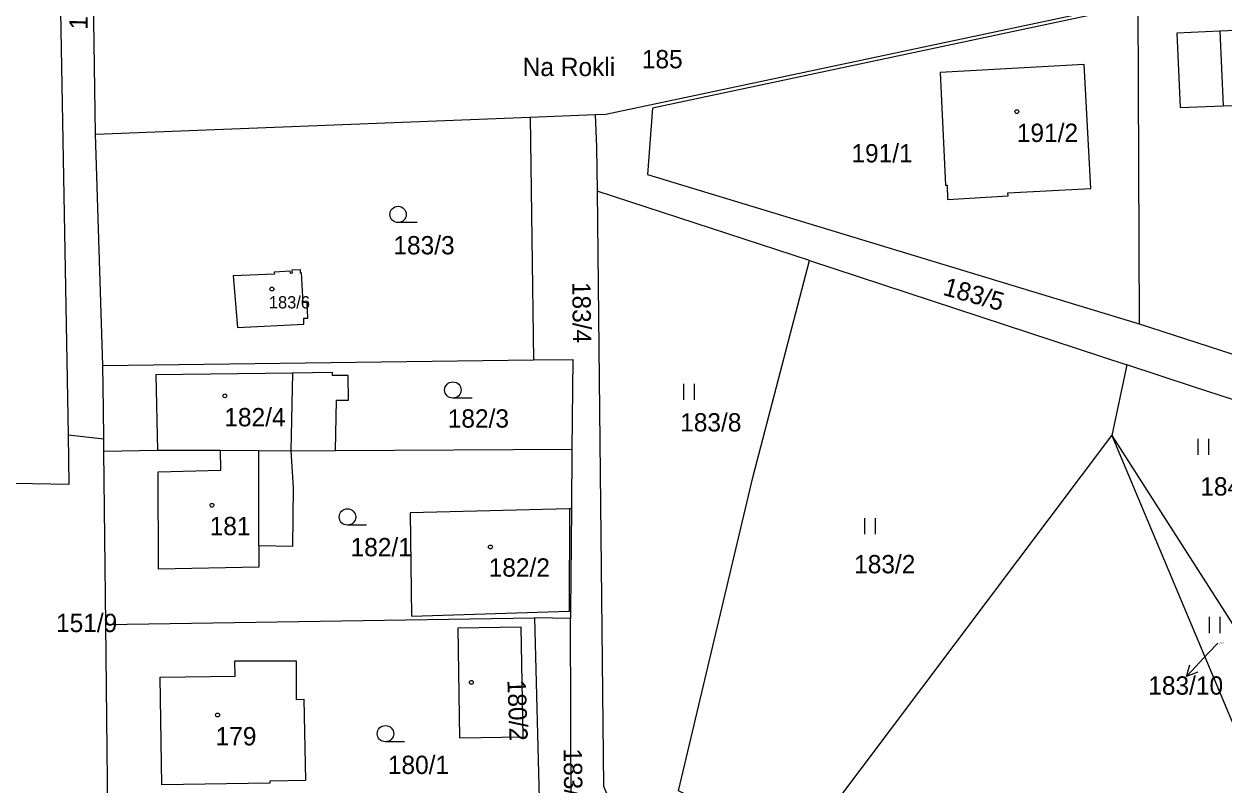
# Model space of a CAD drawing. Extents: x -737240 to -735272, y -1119606 to -1117878.
# Drawn here: x -736674.7 to -736563.2, y -1118999.5 to -1118928.8 of the extents above; entities that cross this region are included whole.
import ezdxf

# ---------------------------------------------------------------- set-up
doc = ezdxf.new("R2010")
doc.units = 0
for name, color, linetype in [('Level 1', 7, 'Continuous'), ('Level 15', 7, 'Continuous'), ('Level 16', 7, 'Continuous'), ('Level 18', 7, 'Continuous'), ('Level 19', 7, 'Continuous'), ('Level 25', 7, 'Continuous'), ('Level 4', 7, 'Continuous')]:
    doc.layers.add(name, color=color, linetype=linetype)

msp = doc.modelspace()

# ---------------------------------------------------------------- linework, layer by layer
at = {"layer": 'Level 1'}
for p, q in [((-736571.18, -1118927.06), (-736571.06, -1118956.63)), ((-736668.02, -1118939.02), (-736627.63, -1118937.44)), ((-736627.63, -1118937.44), (-736621.6, -1118937.2)), ((-736627.63, -1118937.44), (-736627.33, -1118959.99)), ((-736667.33, -1118960.51), (-736668.02, -1118939.02)), ((-736601.7, -1118950.75), (-736621.43, -1118944.32)), ((-736601.7, -1118950.75), (-736572.21, -1118960.45)), ((-736667.33, -1118960.51), (-736627.33, -1118959.99)), ((-736572.21, -1118960.45), (-736573.61, -1118967.02)), ((-736670.56, -1118966.94), (-736667.25, -1118967.32)), ((-736667.24, -1118968.46), (-736667.25, -1118967.32)), ((-736602.59, -1119005.55), (-736573.61, -1118967.02)), ((-736573.61, -1118967.02), (-736561.88, -1118994.94)), ((-736573.61, -1118967.02), (-736561.37, -1118986.11)), ((-736667.24, -1118968.46), (-736662.26, -1118968.37)), ((-736667.07, -1118984.56), (-736667.24, -1118968.46)), ((-736662.26, -1118968.37), (-736656.41, -1118968.38)), ((-736656.41, -1118968.38), (-736652.86, -1118968.42)), ((-736652.86, -1118968.42), (-736649.86, -1118968.45)), ((-736649.86, -1118968.45), (-736645.73, -1118968.42)), ((-736645.73, -1118968.42), (-736623.76, -1118968.29)), ((-736623.76, -1118968.29), (-736623.81, -1118973.83)), ((-736623.81, -1118973.83), (-736624, -1118973.83)), ((-736623.81, -1118973.83), (-736623.88, -1118983.31)), ((-736624.02, -1118983.32), (-736623.88, -1118983.31)), ((-736623.88, -1118983.31), (-736623.89, -1118984)), ((-736667.07, -1118984.56), (-736627.25, -1118983.94)), ((-736666.85, -1119004.46), (-736667.07, -1118984.56)), ((-736627.25, -1118983.94), (-736626.6, -1119007.82)), ((-736623.89, -1118984), (-736627.25, -1118983.94)), ((-736623.83, -1119008.08), (-736623.89, -1118984))]:
    msp.add_line(p, q, dxfattribs=at)
for points in [[(-736668.49, -1118901.83), (-736671.77, -1118899.95), (-736671.76, -1118900.28), (-736670.56, -1118966.94)], [(-736668.02, -1118939.02), (-736668.25, -1118924.29), (-736668.49, -1118901.83)], [(-736621.6, -1118937.2), (-736620.6, -1118937.16), (-736571.18, -1118926.71)], [(-736571.18, -1118927.06), (-736616.26, -1118936.61), (-736616.75, -1118942.77), (-736571.06, -1118956.63)], [(-736552.28, -1118929), (-736563.58, -1118929.47)], [(-736563.58, -1118929.47), (-736567.56, -1118929.64), (-736567.25, -1118936.55), (-736563.27, -1118936.4)], [(-736583.24, -1118944.75), (-736583.26, -1118944.47), (-736575.56, -1118944.07), (-736576.19, -1118932.57), (-736589.54, -1118933.3), (-736589.05, -1118943.76), (-736588.91, -1118943.75), (-736588.87, -1118945.08), (-736583.24, -1118944.75)], [(-736563.27, -1118936.4), (-736558.95, -1118936.23)], [(-736621.6, -1118937.2), (-736621.48, -1118940.22), (-736621.43, -1118944.32)], [(-736621.43, -1118944.32), (-736620.82, -1118999.59), (-736616.86, -1119008.91)], [(-736602.59, -1119005.55), (-736613.86, -1119000.02), (-736606.92, -1118970.78), (-736601.7, -1118950.75)], [(-736651.41, -1118951.84), (-736651.4, -1118952.03), (-736655.23, -1118952.17), (-736654.84, -1118956.97), (-736648.65, -1118956.67), (-736648.67, -1118956.12), (-736648.28, -1118956.1), (-736648.34, -1118954.67), (-736648.74, -1118954.68), (-736648.88, -1118951.91), (-736648.96, -1118951.92), (-736648.98, -1118951.62), (-736649.77, -1118951.66), (-736649.76, -1118951.95), (-736649.91, -1118951.96), (-736649.92, -1118951.76), (-736651.41, -1118951.84)], [(-736571.06, -1118956.63), (-736560.26, -1118960.15), (-736556.82, -1118955.3)], [(-736627.33, -1118959.99), (-736623.69, -1118959.94), (-736623.76, -1118968.29)], [(-736667.25, -1118967.32), (-736667.29, -1118964.56), (-736667.33, -1118960.51)], [(-736649.72, -1118961.21), (-736662.41, -1118961.38), (-736662.26, -1118968.37)], [(-736645.73, -1118968.42), (-736645.63, -1118963.74), (-736644.53, -1118963.73), (-736644.56, -1118961.44), (-736646.01, -1118961.45), (-736646.01, -1118961.15), (-736649.72, -1118961.21)], [(-736558.77, -1118964.86), (-736566.01, -1118962.48), (-736572.21, -1118960.45)], [(-736670.56, -1118966.94), (-736670.48, -1118971.55), (-736675.55, -1118971.48)], [(-736652.84, -1118977.26), (-736652.84, -1118979.23), (-736662.16, -1118979.42), (-736662.19, -1118970.4), (-736656.39, -1118970.22), (-736656.41, -1118968.38)], [(-736649.86, -1118968.45), (-736649.65, -1118971.85), (-736649.71, -1118977.33), (-736652.84, -1118977.26)], [(-736624, -1118973.83), (-736638.78, -1118974.19), (-736638.66, -1118983.79), (-736624.02, -1118983.32)], [(-736628.3, -1118995.01), (-736628.46, -1118984.81), (-736634.36, -1118984.9), (-736634.2, -1118995.1), (-736628.3, -1118995.01)], [(-736649.38, -1118991.52), (-736648.67, -1118991.5), (-736648.52, -1118999.05), (-736651.81, -1118999.1), (-736651.81, -1118999.3), (-736661.86, -1118999.46), (-736662.02, -1118989.47), (-736655.05, -1118989.36), (-736655.07, -1118987.95), (-736649.39, -1118987.94), (-736649.38, -1118991.52)]]:
    msp.add_lwpolyline(points, dxfattribs=at)
at = {"layer": 'Level 16'}
for points in [[(-736563.77, -1118986.3), (-736564.61, -1118987.2), (-736566.667, -1118989.384)], [(-736565.617, -1118988.999), (-736566.667, -1118989.384), (-736566.345, -1118988.313)]]:
    msp.add_lwpolyline(points, dxfattribs=at)
at = {"layer": 'Level 25'}
for p, q in [((-736638.128, -1118947.24), (-736639.91, -1118947.24)), ((-736613.397, -1118962.205), (-736613.397, -1118963.705)), ((-736612.375, -1118963.705), (-736612.375, -1118962.205)), ((-736633.038, -1118963.54), (-736634.82, -1118963.54)), ((-736565.607, -1118967.315), (-736565.607, -1118968.815)), ((-736564.585, -1118968.815), (-736564.585, -1118967.315)), ((-736596.587, -1118974.685), (-736596.587, -1118976.185)), ((-736595.565, -1118976.185), (-736595.565, -1118974.685)), ((-736642.828, -1118975.33), (-736644.61, -1118975.33)), ((-736564.567, -1118983.865), (-736564.567, -1118985.365)), ((-736563.545, -1118985.365), (-736563.545, -1118983.865)), ((-736639.298, -1118995.46), (-736641.08, -1118995.46))]:
    msp.add_line(p, q, dxfattribs=at)
for centre, major_axis, ratio in [((-736582.43, -1118936.93), (0.18, 0), 0.9848078), ((-736639.91, -1118946.484), (0.764, 0), 0.9894236), ((-736651.63, -1118953.41), (0.18, 0), 0.9848078), ((-736634.82, -1118962.784), (0.764, 0), 0.9894236), ((-736656, -1118963.33), (0.18, 0), 0.9848078), ((-736657.2, -1118973.49), (0.18, 0), 0.9848078), ((-736644.61, -1118974.574), (0.764, 0), 0.9894236), ((-736631.33, -1118977.36), (0.18, 0), 0.9848078), ((-736633.1, -1118989.94), (0.18, 0), 0.9848078), ((-736656.68, -1118992.97), (0.18, 0), 0.9848078), ((-736641.08, -1118994.704), (0.764, 0), 0.9894236)]:
    msp.add_ellipse(centre, major_axis=major_axis, ratio=ratio, dxfattribs=at)
at = {"layer": 'Level 4'}
for p, q in [((-736563.58, -1118929.47), (-736563.27, -1118936.4)), ((-736649.72, -1118961.21), (-736649.86, -1118968.45)), ((-736652.84, -1118977.26), (-736652.86, -1118968.42)), ((-736624, -1118973.83), (-736624.02, -1118983.32))]:
    msp.add_line(p, q, dxfattribs=at)

# ---------------------------------------------------------------- texts
at = {"layer": 'Level 15'}
msp.add_text('Na Rokli', height=1.7, dxfattribs=at).set_placement((-736628.33, -1118933.63))
at = {"layer": 'Level 16'}
msp.add_text('183/10', height=1.7, dxfattribs=at).set_placement((-736570.22, -1118991.08))
at = {"layer": 'Level 18'}
for s, rotation, p in [('151/11', 88.49106, (-736668.763, -1118929.331)), ('183/5', 344.34162, (-736589.384, -1118953.934)), ('183/4', 270.68661, (-736623.735, -1118952.755)), ('183/7', 270.67275, (-736624.53, -1118996.09))]:
    msp.add_text(s, height=1.7, rotation=rotation, dxfattribs=at).set_placement(p)
for s, height, p in [('185', 1.7, (-736617.265, -1118932.91)), ('191/1', 1.7, (-736597.795, -1118941.65)), ('183/3', 1.7, (-736640.345, -1118950.19)), ('182/3', 1.7, (-736635.295, -1118966.28)), ('183/8', 1.7, (-736613.705, -1118966.64)), ('184/1', 1.7, (-736565.385, -1118972.59)), ('182/1', 1.7, (-736644.32, -1118978.23)), ('183/2', 1.7, (-736597.545, -1118979.81)), ('151/9', 1.7, (-736671.685, -1118985.27)), ('183/10', 0.1, (-736563.62, -1118986.3)), ('180/1', 1.7, (-736640.86, -1118998.45))]:
    msp.add_text(s, height=height, dxfattribs=at).set_placement(p)
at = {"layer": 'Level 19'}
for s, height, p in [('191/2', 1.7, (-736582.43, -1118939.75)), ('183/6', 1.14, (-736651.91, -1118955.21)), ('182/4', 1.7, (-736656.05, -1118966.16)), ('181', 1.7, (-736657.41, -1118976.27)), ('182/2', 1.7, (-736631.49, -1118980.12)), ('179', 1.7, (-736656.86, -1118995.79))]:
    msp.add_text(s, height=height, dxfattribs=at).set_placement(p)
msp.add_text('180/2', height=1.7, rotation=272.12112, dxfattribs=at).set_placement((-736629.76, -1118989.72))

doc.saveas('drawing.dxf')
